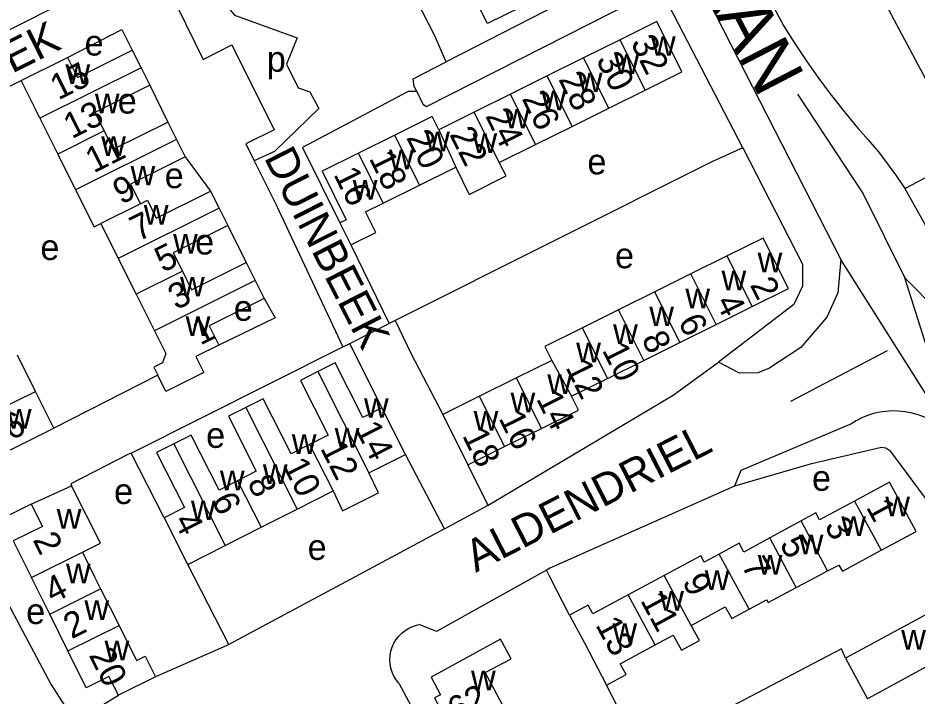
# Model space of a CAD drawing. Extents: x 157794 to 159375, y 380877 to 382306.
# Drawn here: x 158787.7 to 158928.4, y 381731.3 to 381837.5 of the extents above; entities that cross this region are included whole.
import ezdxf

# ---------------------------------------------------------------- set-up
doc = ezdxf.new("R2010")
doc.units = 0
for name, color, linetype in [('BLT_Basislijn', 7, 'Continuous'), ('BLT_Bebouwing', 7, 'Continuous'), ('BLT_Centroide', 7, 'Continuous'), ('BLT_Huisnummer', 7, 'Continuous'), ('BLT_Huisnummer_ tussenligend', 7, 'Continuous'), ('BLT_Onderverdeling_panden', 7, 'Continuous'), ('BLT_Straatnaam', 7, 'Continuous'), ('BLT_Straatnaam_hoofdweg', 7, 'Continuous'), ('BLT_Vlakafsluiter', 7, 'Continuous')]:
    doc.layers.add(name, color=color, linetype=linetype)

msp = doc.modelspace()

# ---------------------------------------------------------------- linework, layer by layer
at = {"layer": 'BLT_Basislijn'}
for p, q in [((158899.02, 381852.38), (158907.58, 381836.23)), ((158901.18, 381817.18), (158888.17, 381842.24)), ((158769.67, 381818.51), (158788.19, 381827.72)), ((158808.32, 381827), (158811.16, 381821.24)), ((158926.51, 381810.82), (158937.89, 381816.8)), ((158813.88, 381815.78), (158817.84, 381810.43)), ((158824.66, 381815.17), (158828.11, 381808.26)), ((158926.51, 381810.82), (158929.94, 381804.78)), ((158828.11, 381808.26), (158838.52, 381786)), ((158820.53, 381805.03), (158823.41, 381799.24)), ((158839.79, 381801.99), (158845.79, 381789.66)), ((158839.66, 381786.57), (158845.79, 381789.66)), ((158846.74, 381790.14), (158849.26, 381784.94)), ((158805.4, 381769.39), (158838.52, 381786)), ((158838.52, 381786), (158839.66, 381786.57)), ((158844.65, 381776.46), (158839.66, 381786.57)), ((158908.66, 381777.51), (158923.8, 381785.47)), ((158849.26, 381784.94), (158854.17, 381775.42)), ((158809.55, 381781.57), (158793.3, 381773.28)), ((158810.55, 381759.24), (158805.4, 381769.39)), ((158854.47, 381757.51), (158848.33, 381769.17)), ((158861.3, 381761.22), (158858.09, 381767.52)), ((158911.73, 381767.66), (158899.87, 381764.2)), ((158854.47, 381757.51), (158861.3, 381761.22)), ((158854.47, 381757.51), (158840.46, 381750)), ((158815.27, 381750), (158814.27, 381751.95)), ((158820.71, 381739.41), (158815.27, 381750)), ((158840.46, 381750), (158820.71, 381739.41)), ((158870.43, 381751.05), (158868.55, 381750)), ((158870.96, 381750), (158870.43, 381751.05)), ((158874.03, 381743.98), (158870.96, 381750))]:
    msp.add_line(p, q, dxfattribs=at)
for points in [[(158863.55, 381903.34), (158916.5, 381799.68)], [(158822.4, 381875.45), (158830.44, 381858.83), (158830.5, 381858.1), (158746.44, 381815.46)], [(158914.93, 381860.48), (158917.68, 381855.43), (158916.46, 381852.99), (158933.59, 381820.86), (158936.19, 381819.94), (158937.89, 381816.8)], [(158886.04, 381846.51), (158883.37, 381845.39), (158854.74, 381830.66)], [(158854.74, 381830.66), (158852.91, 381834.83), (158848.26, 381843.95)], [(158820.8, 381838.9), (158818.63, 381842.3), (158817.32, 381842.82), (158813.02, 381840.65), (158812.58, 381839.33), (158816.65, 381831.01), (158821.15, 381833.32), (158827.8, 381820.04), (158823.35, 381817.8), (158824.66, 381815.17)], [(158850.12, 381826), (158851.06, 381824.05), (158851.63, 381823.65), (158888.17, 381842.24)], [(158820.8, 381838.9), (158821.58, 381838), (158831.39, 381834.43), (158829.7, 381830.29), (158831.54, 381826.6), (158833.39, 381825.99), (158834.77, 381823.38), (158827.86, 381816.62), (158824.66, 381815.17)], [(158907.58, 381836.23), (158909.3, 381833.52), (158911.08, 381830.86), (158912.93, 381828.24), (158914.84, 381825.66), (158916.82, 381823.14), (158918.86, 381820.66), (158919.21, 381820.25)], [(158795.45, 381831.34), (158803.95, 381835.72), (158805.58, 381832.49)], [(158850.12, 381826), (158849.69, 381826.82), (158849.57, 381828.01), (158854.74, 381830.66)], [(158850.12, 381826), (158848.77, 381826), (158832.22, 381817.26), (158838.08, 381805.43)], [(158909.73, 381825.6), (158919.98, 381810), (158926.55, 381796.84)], [(158919.21, 381820.25), (158920.8, 381818.45), (158922.33, 381816.6), (158923.8, 381814.7), (158925.2, 381812.76), (158926.51, 381810.82)], [(158901.18, 381817.18), (158896.43, 381815.06), (158846.74, 381790.13)], [(158901.18, 381817.18), (158910.5, 381798.96), (158910.5, 381795.52), (158909.16, 381792.66), (158897.36, 381783.63)], [(158916.5, 381799.68), (158916.04, 381794.49), (158914.32, 381790.68), (158910.24, 381785.91), (158905.25, 381782.63), (158903.5, 381781.96), (158900.64, 381781.89), (158897.36, 381783.63)], [(158826.22, 381793.6), (158827.92, 381790.55), (158819.13, 381786.3)], [(158846.74, 381790.13), (158845.79, 381789.66)], [(158861.3, 381761.22), (158890.23, 381778.43), (158897.36, 381783.63)], [(158934.71, 381770.87), (158934.11, 381771.65), (158933.44, 381772.38), (158932.72, 381773.05), (158931.95, 381773.67), (158931.12, 381774.21), (158930.26, 381774.69), (158929.36, 381775.1), (158928.43, 381775.43), (158927.48, 381775.68), (158926.51, 381775.86), (158925.53, 381775.96), (158924.55, 381775.98), (158923.56, 381775.92), (158922.59, 381775.78), (158921.62, 381775.56), (158920.68, 381775.27), (158919.77, 381774.89), (158918.89, 381774.45), (158918.05, 381773.93), (158917.91, 381773.84)], [(158917.91, 381773.84), (158900.86, 381766.67), (158899.87, 381764.2)], [(158937.04, 381750), (158931.76, 381759.68), (158924.34, 381769.64), (158923.55, 381770.15), (158922.85, 381770.24), (158911.73, 381767.66)], [(158805.4, 381769.39), (158804.9, 381769.14), (158795.96, 381764.57), (158796.08, 381764.23)], [(158899.87, 381764.2), (158870.97, 381751.35), (158870.43, 381751.05)], [(158789.74, 381761.4), (158780.24, 381756.7)], [(158783.83, 381750), (158792.83, 381733.2), (158796.01, 381728.22), (158798.96, 381728.74), (158803.4, 381731.45)], [(158868.55, 381750), (158853.18, 381741.46), (158850.48, 381742.54)], [(158847.29, 381733.34), (158846.88, 381733.87), (158846.54, 381734.45), (158846.26, 381735.06), (158846.07, 381735.7), (158845.95, 381736.36), (158845.91, 381737.03), (158845.95, 381737.7), (158846.07, 381738.35), (158846.26, 381738.99), (158846.54, 381739.61), (158846.88, 381740.18), (158847.29, 381740.71), (158847.76, 381741.19), (158848.28, 381741.61), (158848.85, 381741.96), (158849.46, 381742.24), (158850.09, 381742.45), (158850.48, 381742.54)], [(158820.71, 381739.41), (158820.27, 381739.17), (158809.22, 381734.36)], [(158917.24, 381737.24), (158916.6, 381738.7), (158885.94, 381722.64), (158885.09, 381722.8), (158879.83, 381733.03)], [(158847.29, 381733.34), (158870.18, 381690.77), (158917.15, 381704.15), (158919.77, 381704.34), (158920.13, 381704.27)]]:
    msp.add_lwpolyline(points, dxfattribs=at)
at = {"layer": 'BLT_Bebouwing'}
for p, q in [((158881.96, 381834.13), (158876.24, 381831.29)), ((158805.58, 381832.49), (158806.95, 381829.74)), ((158788.19, 381827.72), (158795.45, 381831.34)), ((158876.24, 381831.29), (158870.52, 381828.45)), ((158806.95, 381829.74), (158808.32, 381827)), ((158870.52, 381828.45), (158864.8, 381825.61)), ((158880.16, 381823.4), (158885.88, 381826.24)), ((158864.8, 381825.61), (158859.08, 381822.77)), ((158874.44, 381820.56), (158880.16, 381823.4)), ((158791.11, 381821.85), (158793.91, 381816.23)), ((158859.08, 381822.77), (158853.56, 381820.02)), ((158811.16, 381821.24), (158812.52, 381818.51)), ((158868.72, 381817.72), (158874.44, 381820.56)), ((158846.66, 381819.17), (158840.98, 381816.35)), ((158812.52, 381818.51), (158813.88, 381815.78)), ((158863, 381814.88), (158868.72, 381817.72)), ((158793.91, 381816.23), (158796.7, 381810.63)), ((158840.98, 381816.35), (158835.31, 381813.53)), ((158850.55, 381811.35), (158856.22, 381814.17)), ((158844.87, 381808.53), (158850.55, 381811.35)), ((158817.84, 381810.43), (158819.18, 381807.73)), ((158819.18, 381807.73), (158820.53, 381805.03)), ((158800.65, 381805.36), (158803.39, 381799.86)), ((158838.08, 381805.43), (158839.79, 381801.99)), ((158803.39, 381799.86), (158806.18, 381794.26)), ((158898.69, 381800.26), (158893.03, 381797.45)), ((158823.41, 381799.24), (158824.81, 381796.42)), ((158893.03, 381797.45), (158887.38, 381794.64)), ((158824.81, 381796.42), (158826.22, 381793.6)), ((158806.18, 381794.26), (158809.03, 381788.55)), ((158887.38, 381794.64), (158881.72, 381791.83)), ((158896.97, 381789.52), (158902.63, 381792.33)), ((158881.72, 381791.83), (158876.06, 381789.02)), ((158891.32, 381786.71), (158896.97, 381789.52)), ((158885.66, 381783.9), (158891.32, 381786.71)), ((158790.44, 381779.05), (158787.63, 381784.73)), ((158871.25, 381783.91), (158865.71, 381781.16)), ((158880, 381781.09), (158885.66, 381783.9)), ((158865.71, 381781.16), (158859.94, 381778.29)), ((158874.34, 381778.28), (158880, 381781.09)), ((158793.3, 381773.28), (158790.44, 381779.05)), ((158859.94, 381778.29), (158854.17, 381775.42)), ((158848.33, 381769.17), (158844.65, 381776.46)), ((158854.17, 381775.42), (158858.09, 381767.52)), ((158786.07, 381769.7), (158793.3, 381773.28)), ((158863.87, 381770.39), (158869.64, 381773.26)), ((158858.09, 381767.52), (158863.87, 381770.39)), ((158842.63, 381766.28), (158848.33, 381769.17)), ((158789.74, 381761.4), (158796.08, 381764.23)), ((158831.4, 381760.61), (158837.02, 381763.45)), ((158825.76, 381757.76), (158831.4, 381760.61)), ((158910.29, 381758.75), (158905.41, 381756.11)), ((158820.14, 381754.92), (158825.76, 381757.76)), ((158814.27, 381751.95), (158820.14, 381754.92)), ((158797.76, 381753.86), (158799.67, 381750)), ((158789.78, 381749.9), (158789.73, 381750)), ((158799.67, 381750), (158800.62, 381748.11)), ((158888.84, 381750.19), (158883.23, 381747.16)), ((158909.53, 381748.32), (158912.68, 381750)), ((158912.68, 381750), (158914.43, 381750.92)), ((158792.65, 381744.14), (158789.78, 381749.9)), ((158800.62, 381748.11), (158803.5, 381742.36)), ((158795.51, 381738.39), (158792.65, 381744.14)), ((158937.34, 381739.97), (158920.68, 381730.91)), ((158809.22, 381734.36), (158803.4, 381731.45))]:
    msp.add_line(p, q, dxfattribs=at)
for points in [[(158866.3, 381846.36), (158869.15, 381840.65), (158861.18, 381836.67), (158858.33, 381842.38)], [(158885.88, 381826.24), (158891.6, 381829.09), (158887.68, 381836.97), (158881.96, 381834.13)], [(158795.45, 381831.34), (158797, 381828.22), (158805.58, 381832.49)], [(158791.11, 381821.85), (158790.42, 381823.24), (158788.19, 381827.72)], [(158808.32, 381827), (158799.72, 381822.71), (158801.15, 381819.84)], [(158853.56, 381820.02), (158852.53, 381822.08), (158846.66, 381819.17)], [(158801.15, 381819.84), (158802.58, 381816.97), (158811.16, 381821.24)], [(158813.88, 381815.78), (158805.32, 381811.51), (158806.84, 381808.45)], [(158856.22, 381814.17), (158858.34, 381809.91), (158864.12, 381812.79), (158863, 381814.88)], [(158835.31, 381813.53), (158839.08, 381805.92), (158838.08, 381805.43)], [(158796.7, 381810.63), (158799.59, 381804.84), (158800.65, 381805.36)], [(158806.84, 381808.45), (158807.94, 381809), (158809.33, 381806.19), (158817.84, 381810.43)], [(158839.79, 381801.99), (158843.71, 381803.94), (158842.1, 381807.15), (158844.87, 381808.53)], [(158820.53, 381805.03), (158811.98, 381800.77), (158813.42, 381797.87)], [(158902.63, 381792.33), (158908.29, 381795.14), (158904.35, 381803.07), (158898.69, 381800.26)], [(158813.42, 381797.87), (158814.86, 381794.98), (158823.41, 381799.24)], [(158826.22, 381793.6), (158817.63, 381789.31), (158819.13, 381786.3)], [(158809.03, 381788.55), (158810.82, 381784.96), (158810.33, 381783.51), (158808.93, 381782.82), (158809.55, 381781.57)], [(158876.06, 381789.02), (158870.17, 381786.1), (158871.25, 381783.91)], [(158819.13, 381786.3), (158815.53, 381784.51), (158816.77, 381782.02), (158810.81, 381779.04), (158809.55, 381781.57)], [(158844.65, 381776.46), (158841.65, 381774.94), (158837.32, 381783.51), (158834.61, 381782.14)], [(158834.61, 381782.14), (158831.9, 381780.77), (158836.23, 381772.21), (158833.33, 381770.75)], [(158869.64, 381773.26), (158875.41, 381776.12), (158874.34, 381778.28)], [(158833.33, 381770.75), (158830.43, 381769.28), (158826.08, 381777.9), (158823.35, 381776.53)], [(158823.35, 381776.53), (158820.63, 381775.15), (158824.99, 381766.53), (158822.07, 381765.05)], [(158822.07, 381765.05), (158819.16, 381763.58), (158814.8, 381772.21), (158812.08, 381770.84)], [(158812.08, 381770.84), (158809.37, 381769.47), (158813.73, 381760.85), (158810.55, 381759.24)], [(158837.02, 381763.45), (158838.48, 381760.32), (158844.11, 381763.16), (158842.63, 381766.28)], [(158797.76, 381753.86), (158800.58, 381755.26), (158796.08, 381764.23)], [(158922.83, 381754.16), (158923.9, 381754.73), (158928.3, 381757.12), (158924.11, 381764.84), (158918.65, 381761.87)], [(158789.74, 381761.4), (158791.52, 381757.88), (158786.93, 381755.65), (158789.73, 381750)], [(158918.65, 381761.87), (158913.19, 381758.91), (158912.59, 381760), (158910.29, 381758.75)], [(158810.55, 381759.24), (158814.18, 381752.09), (158814.27, 381751.95)], [(158905.41, 381756.11), (158901.33, 381753.89), (158900.59, 381755.25), (158897.47, 381753.56)], [(158897.47, 381753.56), (158895.12, 381752.28), (158894.58, 381753.28), (158888.84, 381750.19)], [(158914.43, 381750.92), (158916.18, 381751.85), (158916.71, 381750.94), (158916.89, 381750.94), (158922.83, 381754.16)], [(158902.15, 381744.93), (158904.88, 381746.41), (158905.12, 381745.96), (158909.53, 381748.32)], [(158883.23, 381747.16), (158877.69, 381744.2), (158876.95, 381745.57), (158874.03, 381743.98)], [(158933.9, 381746.3), (158929.51, 381743.91), (158917.24, 381737.24)], [(158893.07, 381742.4), (158898.42, 381745.3), (158899.42, 381743.45), (158902.15, 381744.93)], [(158874.03, 381743.98), (158876.41, 381739.58), (158879.83, 381733.03)], [(158803.5, 381742.36), (158806.24, 381736.9), (158807.61, 381737.59), (158809.22, 381734.36)], [(158887.46, 381739.36), (158890.25, 381740.87), (158891.54, 381738.5), (158894.36, 381740.03), (158893.07, 381742.4)], [(158863.81, 381729.46), (158860.84, 381734.99), (158864.87, 381737.15), (158863.22, 381740.23), (158852.35, 381734.27), (158853.82, 381731.54), (158852.88, 381731.04), (158855.94, 381725.34)], [(158879.83, 381733.03), (158882.9, 381734.69), (158881.98, 381736.38), (158887.46, 381739.36)], [(158803.4, 381731.45), (158801.92, 381734.41), (158798.37, 381732.64), (158795.51, 381738.39)], [(158917.24, 381737.24), (158918.29, 381735.31), (158920.68, 381730.91)]]:
    msp.add_lwpolyline(points, dxfattribs=at)
at = {"layer": 'BLT_Onderverdeling_panden'}
for p, q in [((158885.88, 381826.24), (158881.96, 381834.13)), ((158880.16, 381823.4), (158876.24, 381831.29)), ((158806.95, 381829.74), (158791.11, 381821.85)), ((158874.44, 381820.56), (158870.52, 381828.45)), ((158868.72, 381817.72), (158864.8, 381825.61)), ((158863, 381814.88), (158859.08, 381822.77)), ((158801.15, 381819.84), (158793.91, 381816.23)), ((158850.55, 381811.35), (158846.66, 381819.17)), ((158853.56, 381820.02), (158856.22, 381814.17)), ((158812.52, 381818.51), (158796.7, 381810.63)), ((158844.87, 381808.53), (158840.98, 381816.35)), ((158806.84, 381808.45), (158800.65, 381805.36)), ((158819.18, 381807.73), (158803.39, 381799.86)), ((158902.63, 381792.33), (158898.69, 381800.26)), ((158813.42, 381797.87), (158806.18, 381794.26)), ((158896.97, 381789.52), (158893.03, 381797.45)), ((158824.81, 381796.42), (158809.03, 381788.55)), ((158891.32, 381786.71), (158887.38, 381794.64)), ((158885.66, 381783.9), (158881.72, 381791.83)), ((158880, 381781.09), (158876.06, 381789.02)), ((158871.25, 381783.91), (158874.34, 381778.28)), ((158834.61, 381782.14), (158842.63, 381766.28)), ((158869.64, 381773.26), (158865.71, 381781.16)), ((158772.72, 381770.27), (158790.44, 381779.05)), ((158863.87, 381770.39), (158859.94, 381778.29)), ((158823.35, 381776.53), (158831.4, 381760.61)), ((158812.08, 381770.84), (158820.14, 381754.92)), ((158833.33, 381770.75), (158837.02, 381763.45)), ((158822.07, 381765.05), (158825.76, 381757.76)), ((158918.65, 381761.87), (158922.83, 381754.16)), ((158914.43, 381750.92), (158910.29, 381758.75)), ((158908.64, 381750), (158905.41, 381756.11)), ((158789.99, 381750), (158797.76, 381753.86)), ((158899.4, 381750), (158897.47, 381753.56)), ((158789.78, 381749.9), (158789.99, 381750)), ((158893.07, 381742.4), (158888.84, 381750.19)), ((158902.15, 381744.93), (158899.4, 381750)), ((158909.53, 381748.32), (158908.64, 381750)), ((158792.65, 381744.14), (158800.62, 381748.11)), ((158887.46, 381739.36), (158883.23, 381747.16)), ((158795.51, 381738.39), (158803.5, 381742.36))]:
    msp.add_line(p, q, dxfattribs=at)
at = {"layer": 'BLT_Vlakafsluiter'}
for p, q in [((158934.71, 381770.87), (158916.5, 381799.68)), ((158926.55, 381796.84), (158943.67, 381779.35)), ((158934.71, 381770.87), (158926.55, 381796.84))]:
    msp.add_line(p, q, dxfattribs=at)

# ---------------------------------------------------------------- texts
at = {"layer": 'BLT_Centroide'}
for s, p in [('e', (158798.11, 381831.65)), ('w', (158886.78, 381831.61)), ('p', (158826.63, 381829.12)), ('w', (158881.06, 381828.77)), ('w', (158795.12, 381827.19)), ('w', (158875.34, 381825.92)), ('w', (158869.62, 381823.08)), ('w', (158799.72, 381822.62)), ('e', (158803.3, 381822.56)), ('w', (158863.91, 381820.23)), ('w', (158800.71, 381815.94)), ('w', (158851.44, 381816.66)), ('w', (158858.84, 381816.41)), ('w', (158845.77, 381813.84)), ('e', (158876.83, 381813.04)), ('w', (158805.3, 381811.3)), ('e', (158810.65, 381810.88)), ('w', (158840.09, 381809.06)), ('w', (158807.38, 381805.16)), ('w', (158811.97, 381800.64)), ('e', (158815.41, 381800.49)), ('e', (158791.19, 381799.63)), ('e', (158881.15, 381798.33)), ('w', (158903.48, 381797.7)), ('w', (158897.83, 381794.89)), ('w', (158813.05, 381793.91)), ('w', (158892.17, 381792.08)), ('e', (158821.46, 381790.11)), ('w', (158886.52, 381789.27)), ('w', (158813.93, 381787.72)), ('w', (158880.86, 381786.47)), ('w', (158875.08, 381783.59)), ('w', (158870.56, 381778.64)), ('w', (158864.8, 381775.77)), ('w', (158841.85, 381774.91)), ('w', (158785.95, 381773.22)), ('w', (158859.02, 381772.91)), ('e', (158817.14, 381770.2)), ('w', (158837.27, 381770.22)), ('w', (158830.55, 381769.25)), ('w', (158826.02, 381764.56)), ('w', (158819.3, 381763.56)), ('e', (158911.99, 381763.48)), ('e', (158802.72, 381761.41)), ('w', (158814.75, 381758.88)), ('w', (158923.47, 381759.5)), ('w', (158793.75, 381757.53)), ('w', (158916.57, 381756.41)), ('e', (158833.03, 381752.65)), ('w', (158909.92, 381753.55)), ('w', (158903.5, 381750.36)), ('w', (158795.2, 381749)), ('w', (158895.2, 381747.94)), ('w', (158888.08, 381744.72)), ('w', (158798.08, 381743.25)), ('e', (158788.96, 381742.61)), ('w', (158880.75, 381739.67)), ('w', (158925.96, 381738.59)), ('w', (158801.24, 381736.91)), ('w', (158858.61, 381732.23))]:
    msp.add_text(s, height=4, dxfattribs=at).set_placement(p)
at = {"layer": 'BLT_Huisnummer'}
for s, rotation, p in [('32', 296.4096, (158883.54, 381833.68)), ('15', 26.4949, (158794, 381824.61)), ('28', 296.4096, (158872.23, 381827.97)), ('24', 296.4096, (158860.77, 381822.22)), ('20', 296.4096, (158848.42, 381818.82)), ('16', 296.4096, (158837.02, 381813.04)), ('9', 26.4949, (158803.83, 381808.25)), ('5', 26.4949, (158810.38, 381797.59)), ('2', 296.4146, (158902.23, 381795.74)), ('6', 296.4146, (158890.95, 381790.01)), ('1', 26.4949, (158816.23, 381786.2)), ('10', 296.4146, (158879.07, 381785.53)), ('14', 296.4146, (158868.76, 381777.9)), ('6', 26.3587, (158786.54, 381771.3)), ('14', 296.9262, (158840.39, 381773.18)), ('18', 296.4146, (158857.17, 381772.14)), ('8', 296.9262, (158823.5, 381764.76)), ('1', 298.4917, (158920.39, 381760.91)), ('4', 296.9262, (158812.01, 381758.8)), ('2', 296.3579, (158789.93, 381755.82)), ('5', 298.4917, (158906.84, 381755.16)), ('4', 26.4301, (158793.11, 381745.78)), ('9', 298.4917, (158891.59, 381749.24)), ('2', 26.4301, (158796.07, 381740.2)), ('13', 298.4917, (158878.02, 381742.47)), ('20', 296.4514, (158798.72, 381737.75)), ('62', 28.2387, (158856.33, 381727.04))]:
    msp.add_text(s, height=4, rotation=rotation, dxfattribs=at).set_placement(p)
at = {"layer": 'BLT_Huisnummer_ tussenligend'}
for s, rotation, p in [('30', 296.4096, (158878.12, 381831.01)), ('26', 296.4096, (158866.5, 381824.92)), ('13', 26.4949, (158796.09, 381818.53)), ('22', 296.4096, (158855.17, 381819.32)), ('11', 26.4949, (158799.52, 381813.17)), ('18', 296.4096, (158842.58, 381815.56)), ('7', 26.4949, (158806.49, 381802.47)), ('3', 26.4949, (158812.46, 381791.73)), ('4', 296.4146, (158896.84, 381793.06)), ('8', 296.4146, (158885.23, 381787.3)), ('12', 296.4146, (158873.35, 381782.82)), ('16', 296.4146, (158862.87, 381774.86)), ('12', 296.9262, (158834.95, 381770.15)), ('10', 296.9262, (158829.05, 381767.46)), ('6', 296.9262, (158817.9, 381762.01)), ('3', 298.4917, (158913.86, 381758.02)), ('7', 298.4917, (158900.85, 381751.8)), ('11', 298.4917, (158885.04, 381746.32))]:
    msp.add_text(s, height=4, rotation=rotation, dxfattribs=at).set_placement(p)
at = {"layer": 'BLT_Straatnaam'}
for s, rotation, p in [('DUINBEEK', 26.5304, (158764.14, 381817.51)), ('DUINBEEK', 297.0327, (158826.12, 381815.68)), ('ALDENDRIEL', 27.1369, (158859.35, 381750.62))]:
    msp.add_text(s, height=5, rotation=rotation, dxfattribs=at).set_placement(p)
at = {"layer": 'BLT_Straatnaam_hoofdweg'}
msp.add_text('KASTEELLAAN', height=8, rotation=297.4183, dxfattribs=at).set_placement((158868.83, 381892.36))

doc.saveas('drawing.dxf')
